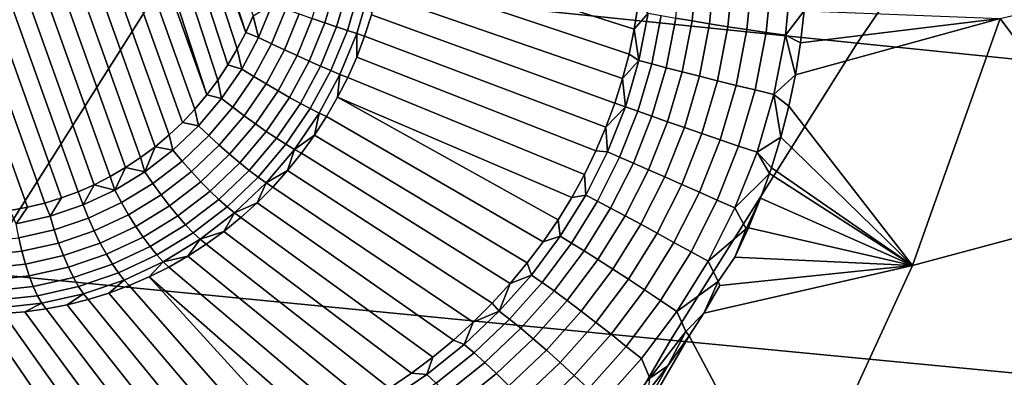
# Model space of a CAD drawing. Header units: metres. Extents: x -240 to 45, y -77 to 27.
# Tile 256 of 656: x -220.908 to -218.901, y 11.263 to 11.992. Entities that reach past the tile are written whole.
import ezdxf

# ---------------------------------------------------------------- set-up
doc = ezdxf.new("R2010")
doc.units = ezdxf.units.M
doc.layers.add('solid_102011X2', color=7, linetype='CONTINUOUS')

msp = doc.modelspace()

# ---------------------------------------------------------------- linework, layer by layer
at = {"layer": 'solid_102011X2'}
for points in [[(-221.115204, 12.87207, 272.354828), (-220.692184, 11.690645, 272.134918), (-220.723755, 11.672229, 272.142334), (-221.150314, 12.863516, 272.364075)], [(-221.079605, 12.878542, 272.345306), (-220.66153, 11.710969, 272.12796), (-220.692184, 11.690645, 272.134918), (-221.115204, 12.87207, 272.354828)], [(-221.043549, 12.882897, 272.335449), (-220.631882, 11.73319, 272.121429), (-220.66153, 11.710969, 272.12796), (-221.079605, 12.878542, 272.345306)], [(-221.007324, 12.885077, 272.325348), (-220.603455, 11.757158, 272.115417), (-220.631882, 11.73319, 272.121429), (-221.043549, 12.882897, 272.335449)], [(-220.970978, 12.885069, 272.315033), (-220.576309, 11.782855, 272.109863), (-220.603455, 11.757158, 272.115417), (-221.007324, 12.885077, 272.325348)], [(-220.934784, 12.882864, 272.304596), (-220.550644, 11.81008, 272.104919), (-220.576309, 11.782855, 272.109863), (-220.970978, 12.885069, 272.315033)], [(-220.898773, 12.878467, 272.294006), (-220.526505, 11.838807, 272.100494), (-220.550644, 11.81008, 272.104919), (-220.934784, 12.882864, 272.304596)], [(-220.898773, 12.878467, 272.294006), (-220.86322, 12.871913, 272.283386), (-220.526505, 11.838807, 272.100494)], [(-220.828156, 12.863215, 272.272705), (-220.504044, 11.868824, 272.096649), (-220.526505, 11.838807, 272.100494), (-220.86322, 12.871913, 272.283386)], [(-221.218277, 12.8405, 272.381409), (-221.184647, 12.853002, 272.372925), (-220.755981, 11.65582, 272.150085), (-220.78891, 11.641396, 272.158203)], [(-221.150314, 12.863516, 272.364075), (-220.723755, 11.672229, 272.142334), (-220.755981, 11.65582, 272.150085), (-221.184647, 12.853002, 272.372925)], [(-220.793716, 12.852419, 272.262024), (-220.483292, 11.900105, 272.093414), (-220.504044, 11.868824, 272.096649), (-220.828156, 12.863215, 272.272705)], [(-220.759995, 12.839548, 272.251373), (-220.464325, 11.9325, 272.09079), (-220.483292, 11.900105, 272.093414), (-220.793716, 12.852419, 272.262024)], [(-221.251221, 12.826075, 272.389526), (-221.218277, 12.8405, 272.381409), (-220.78891, 11.641396, 272.158203), (-220.82254, 11.628894, 272.166687)], [(-220.759995, 12.839548, 272.251373), (-220.447174, 11.965952, 272.088745), (-220.464325, 11.9325, 272.09079)], [(-220.759995, 12.839548, 272.251373), (-220.727066, 12.824638, 272.240784), (-220.447174, 11.965952, 272.088745)], [(-220.891998, 11.609825, 272.184753), (-221.315018, 12.79125, 272.404663), (-221.283447, 12.809666, 272.397278), (-220.856888, 11.61838, 272.175507)], [(-220.856888, 11.61838, 272.175507), (-221.283447, 12.809666, 272.397278), (-221.251221, 12.826075, 272.389526), (-220.82254, 11.628894, 272.166687)], [(-220.727066, 12.824638, 272.240784), (-220.431915, 12.000351, 272.087341), (-220.447174, 11.965952, 272.088745)], [(-220.927597, 11.603354, 272.194305), (-221.345657, 12.770926, 272.411621), (-221.315018, 12.79125, 272.404663), (-220.891998, 11.609825, 272.184753)], [(-218.800003, 12.5311, 300.694336), (-220.195267, 12.683364, 299.025146), (-220.602859, 12.089073, 299.306305), (-219.200317, 11.944119, 300.975555)], [(-217.393631, 12.38059, 302.352112), (-218.800003, 12.5311, 300.694336), (-219.200317, 11.944119, 300.975555), (-217.786987, 11.800871, 302.633026)], [(-220.602859, 12.089073, 299.306305), (-221.99292, 12.235579, 297.624512), (-222.387833, 11.615309, 297.891541), (-220.990524, 11.476347, 299.57373)], [(-219.665726, 11.922179, 273.037384), (-220.169647, 12.090329, 272.175171), (-220.162582, 12.135218, 272.176971), (-219.655197, 11.972593, 273.039215)], [(-219.647247, 12.023211, 273.04126), (-219.655197, 11.972593, 273.039215), (-220.162582, 12.135218, 272.176971)], [(-219.200317, 11.944119, 300.975555), (-220.602859, 12.089073, 299.306305), (-220.990524, 11.476347, 299.57373), (-219.58107, 11.3389, 301.243042)], [(-219.678833, 11.872046, 273.035828), (-220.179047, 12.045846, 272.174072), (-220.169647, 12.090329, 272.175171), (-219.665726, 11.922179, 273.037384)], [(-219.570358, 11.995354, 273.127502), (-219.560577, 12.098074, 273.132172), (-219.527161, 12.095285, 273.153473), (-219.537216, 11.989672, 273.148651)], [(-219.537216, 11.989672, 273.148651), (-219.527161, 12.095285, 273.153473), (-219.491211, 12.092606, 273.170197), (-219.501556, 11.983821, 273.165192)], [(-219.501556, 11.983821, 273.165192), (-219.491211, 12.092606, 273.170197), (-219.453354, 12.090083, 273.182007), (-219.46402, 11.977903, 273.176788)], [(-219.46402, 11.977903, 273.176788), (-219.453354, 12.090083, 273.182007), (-219.414261, 12.087762, 273.18869), (-219.425262, 11.972025, 273.183289)], [(-219.425262, 11.972025, 273.183289), (-219.414261, 12.087762, 273.18869), (-219.374603, 12.085682, 273.190155), (-219.385971, 11.966287, 273.18457)], [(-219.385971, 11.966287, 273.18457), (-219.374603, 12.085682, 273.190155), (-219.335098, 12.083879, 273.186371), (-219.346817, 11.96079, 273.180573)], [(-219.346817, 11.96079, 273.180573), (-219.335098, 12.083879, 273.186371), (-219.308472, 12.010612, 273.175781)], [(-218.90921, 11.9948, 273.064026), (-218.48822, 12.09449, 272.957214), (-218.159775, 11.71912, 272.818085), (-218.62619, 11.614877, 272.936096)], [(-220.261917, 12.066918, 272.097473), (-220.285751, 11.985955, 272.097382), (-220.311417, 11.994823, 272.086945), (-220.2883, 12.073388, 272.087036)], [(-220.23732, 12.060805, 272.111725), (-220.261749, 11.977736, 272.111633), (-220.285751, 11.985955, 272.097382), (-220.261917, 12.066918, 272.097473)], [(-220.214996, 12.055178, 272.129517), (-220.23996, 11.970338, 272.129425), (-220.261749, 11.977736, 272.111633), (-220.23732, 12.060805, 272.111725)], [(-220.195435, 12.050155, 272.150452), (-220.220795, 11.963921, 272.15036), (-220.23996, 11.970338, 272.129425), (-220.214996, 12.055178, 272.129517)], [(-220.220795, 11.963921, 272.15036), (-220.195435, 12.050155, 272.150452), (-220.19075, 12.001901, 272.173676), (-220.204712, 11.958621, 272.173981)], [(-219.694504, 11.822328, 273.034607), (-220.19075, 12.001901, 272.173676), (-220.179047, 12.045846, 272.174072), (-219.678833, 11.872046, 273.035828)], [(-220.392975, 12.023398, 272.080414), (-220.420761, 11.955798, 272.082581), (-220.431915, 12.000351, 272.087341)], [(-220.365601, 12.013745, 272.078369), (-220.394562, 11.943301, 272.080627), (-220.420761, 11.955798, 272.082581), (-220.392975, 12.023398, 272.080414)], [(-220.338226, 12.004152, 272.080566), (-220.368301, 11.930986, 272.082916), (-220.394562, 11.943301, 272.080627), (-220.365601, 12.013745, 272.078369)], [(-220.311417, 11.994823, 272.086945), (-220.342545, 11.919113, 272.089355), (-220.368301, 11.930986, 272.082916), (-220.338226, 12.004152, 272.080566)], [(-219.626877, 12.005817, 273.072876), (-219.655197, 11.972593, 273.039215), (-219.647247, 12.023211, 273.04126)], [(-219.645554, 11.909122, 273.069244), (-219.655197, 11.972593, 273.039215), (-219.626877, 12.005817, 273.072876)], [(-219.645554, 11.909122, 273.069244), (-219.626877, 12.005817, 273.072876), (-219.600418, 12.000768, 273.102081), (-219.619522, 11.901993, 273.098419)], [(-219.346817, 11.96079, 273.180573), (-219.308472, 12.010612, 273.175781), (-219.315918, 11.945028, 273.172638)], [(-218.90921, 11.9948, 273.064026), (-219.315918, 11.945028, 273.172638), (-219.308472, 12.010612, 273.175781)], [(-220.420761, 11.955798, 272.082581), (-220.447174, 11.965952, 272.088745), (-220.431915, 12.000351, 272.087341)], [(-220.285751, 11.985955, 272.097382), (-220.317825, 11.907933, 272.099884), (-220.342545, 11.919113, 272.089355), (-220.311417, 11.994823, 272.086945)], [(-220.261749, 11.977736, 272.111633), (-220.294662, 11.897684, 272.114197), (-220.317825, 11.907933, 272.099884), (-220.285751, 11.985955, 272.097382)], [(-219.712723, 11.773119, 273.033752), (-220.204712, 11.958621, 272.173981), (-220.19075, 12.001901, 272.173676), (-219.694504, 11.822328, 273.034607)], [(-219.619522, 11.901993, 273.098419), (-219.600418, 12.000768, 273.102081), (-219.570358, 11.995354, 273.127502), (-219.589935, 11.894126, 273.123749)], [(-219.589935, 11.894126, 273.123749), (-219.570358, 11.995354, 273.127502), (-219.537216, 11.989672, 273.148651), (-219.557343, 11.88566, 273.144806)], [(-219.557343, 11.88566, 273.144806), (-219.537216, 11.989672, 273.148651), (-219.501556, 11.983821, 273.165192), (-219.522278, 11.876745, 273.161255)], [(-219.522278, 11.876745, 273.161255), (-219.501556, 11.983821, 273.165192), (-219.46402, 11.977903, 273.176788), (-219.485382, 11.867536, 273.17276)], [(-219.339783, 11.816111, 273.167511), (-219.326431, 11.879832, 273.169861), (-218.90921, 11.9948, 273.064026), (-219.088058, 11.491208, 273.052917)], [(-218.90921, 11.9948, 273.064026), (-219.326431, 11.879832, 273.169861), (-219.315918, 11.945028, 273.172638)], [(-218.90921, 11.9948, 273.064026), (-218.62619, 11.614877, 272.936096), (-219.088058, 11.491208, 273.052917)], [(-220.420761, 11.955798, 272.082581), (-220.455383, 11.891539, 272.086945), (-220.464325, 11.9325, 272.09079), (-220.447174, 11.965952, 272.088745)], [(-220.23996, 11.970338, 272.129425), (-220.27356, 11.888581, 272.132019), (-220.294662, 11.897684, 272.114197), (-220.261749, 11.977736, 272.111633)], [(-220.220795, 11.963921, 272.15036), (-220.254959, 11.880818, 272.153015), (-220.27356, 11.888581, 272.132019), (-220.23996, 11.970338, 272.129425)], [(-220.254959, 11.880818, 272.153015), (-220.220795, 11.963921, 272.15036), (-220.220901, 11.916134, 272.174957), (-220.239273, 11.874564, 272.176666)], [(-220.220795, 11.963921, 272.15036), (-220.204712, 11.958621, 272.173981), (-220.220901, 11.916134, 272.174957)], [(-219.645554, 11.909122, 273.069244), (-219.665726, 11.922179, 273.037384), (-219.655197, 11.972593, 273.039215)], [(-219.485382, 11.867536, 273.17276), (-219.46402, 11.977903, 273.176788), (-219.425262, 11.972025, 273.183289), (-219.447296, 11.858193, 273.179169)], [(-219.447296, 11.858193, 273.179169), (-219.425262, 11.972025, 273.183289), (-219.385971, 11.966287, 273.18457), (-219.408676, 11.848883, 273.180328)], [(-219.408676, 11.848883, 273.180328), (-219.385971, 11.966287, 273.18457), (-219.346817, 11.96079, 273.180573), (-219.370224, 11.839767, 273.176208)], [(-220.394562, 11.943301, 272.080627), (-220.430634, 11.876339, 272.085205), (-220.455383, 11.891539, 272.086945), (-220.420761, 11.955798, 272.082581)], [(-219.733475, 11.724559, 273.033295), (-220.220901, 11.916134, 272.174957), (-220.204712, 11.958621, 272.173981), (-219.712723, 11.773119, 273.033752)], [(-217.786987, 11.800871, 302.633026), (-219.200317, 11.944119, 300.975555), (-219.58107, 11.3389, 301.243042), (-218.161148, 11.203101, 302.900208)], [(-219.370224, 11.839767, 273.176208), (-219.346817, 11.96079, 273.180573), (-219.326431, 11.879832, 273.169861)], [(-219.346817, 11.96079, 273.180573), (-219.315918, 11.945028, 273.172638), (-219.326431, 11.879832, 273.169861)], [(-220.455383, 11.891539, 272.086945), (-220.483292, 11.900105, 272.093414), (-220.464325, 11.9325, 272.09079)], [(-220.368301, 11.930986, 272.082916), (-220.405777, 11.861436, 272.087646), (-220.430634, 11.876339, 272.085205), (-220.394562, 11.943301, 272.080627)], [(-220.342545, 11.919113, 272.089355), (-220.381317, 11.847145, 272.094269), (-220.405777, 11.861436, 272.087646), (-220.368301, 11.930986, 272.082916)], [(-220.317825, 11.907933, 272.099884), (-220.357773, 11.833768, 272.104919), (-220.381317, 11.847145, 272.094269), (-220.342545, 11.919113, 272.089355)], [(-220.294662, 11.897684, 272.114197), (-220.335663, 11.821589, 272.119385), (-220.357773, 11.833768, 272.104919), (-220.317825, 11.907933, 272.099884)], [(-219.756699, 11.676779, 273.033356), (-220.239273, 11.874564, 272.176666), (-220.220901, 11.916134, 272.174957), (-219.733475, 11.724559, 273.033295)], [(-219.645554, 11.909122, 273.069244), (-219.678833, 11.872046, 273.035828), (-219.665726, 11.922179, 273.037384)], [(-219.673233, 11.814509, 273.066681), (-219.678833, 11.872046, 273.035828), (-219.645554, 11.909122, 273.069244)], [(-219.673233, 11.814509, 273.066681), (-219.645554, 11.909122, 273.069244), (-219.619522, 11.901993, 273.098419), (-219.647797, 11.805447, 273.095856)], [(-220.455383, 11.891539, 272.086945), (-220.496414, 11.831374, 272.093506), (-220.504044, 11.868824, 272.096649), (-220.483292, 11.900105, 272.093414)], [(-220.430634, 11.876339, 272.085205), (-220.473404, 11.813643, 272.09201), (-220.496414, 11.831374, 272.093506), (-220.455383, 11.891539, 272.086945)], [(-220.27356, 11.888581, 272.132019), (-220.31543, 11.810865, 272.137329), (-220.335663, 11.821589, 272.119385), (-220.294662, 11.897684, 272.114197)], [(-220.254959, 11.880818, 272.153015), (-220.297516, 11.801825, 272.158386), (-220.31543, 11.810865, 272.137329), (-220.27356, 11.888581, 272.132019)], [(-219.647797, 11.805447, 273.095856), (-219.619522, 11.901993, 273.098419), (-219.589935, 11.894126, 273.123749), (-219.618927, 11.795278, 273.121185)], [(-219.618927, 11.795278, 273.121185), (-219.589935, 11.894126, 273.123749), (-219.557343, 11.88566, 273.144806), (-219.587112, 11.784179, 273.142242)], [(-219.587112, 11.784179, 273.142242), (-219.557343, 11.88566, 273.144806), (-219.522278, 11.876745, 273.161255), (-219.552933, 11.772345, 273.158661)], [(-220.496414, 11.831374, 272.093506), (-220.526505, 11.838807, 272.100494), (-220.504044, 11.868824, 272.096649)], [(-220.405777, 11.861436, 272.087646), (-220.450195, 11.796317, 272.094727), (-220.473404, 11.813643, 272.09201), (-220.430634, 11.876339, 272.085205)], [(-220.297516, 11.801825, 272.158386), (-220.254959, 11.880818, 272.153015), (-220.259766, 11.834033, 272.179047), (-220.282318, 11.794661, 272.182098)], [(-220.254959, 11.880818, 272.153015), (-220.239273, 11.874564, 272.176666), (-220.259766, 11.834033, 272.179047)], [(-219.782364, 11.629918, 273.033905), (-220.259766, 11.834033, 272.179047), (-220.239273, 11.874564, 272.176666), (-219.756699, 11.676779, 273.033356)], [(-219.673233, 11.814509, 273.066681), (-219.694504, 11.822328, 273.034607), (-219.678833, 11.872046, 273.035828)], [(-219.552933, 11.772345, 273.158661), (-219.522278, 11.876745, 273.161255), (-219.485382, 11.867536, 273.17276), (-219.516968, 11.759984, 273.170166)], [(-219.516968, 11.759984, 273.170166), (-219.485382, 11.867536, 273.17276), (-219.447296, 11.858193, 273.179169), (-219.479843, 11.747313, 273.176575)], [(-219.370224, 11.839767, 273.176208), (-219.326431, 11.879832, 273.169861), (-219.339783, 11.816111, 273.167511)], [(-220.381317, 11.847145, 272.094269), (-220.427277, 11.779762, 272.101593), (-220.450195, 11.796317, 272.094727), (-220.405777, 11.861436, 272.087646)], [(-220.357773, 11.833768, 272.104919), (-220.405136, 11.764329, 272.112488), (-220.427277, 11.779762, 272.101593), (-220.381317, 11.847145, 272.094269)], [(-219.479843, 11.747313, 273.176575), (-219.447296, 11.858193, 273.179169), (-219.408676, 11.848883, 273.180328), (-219.44223, 11.734554, 273.177704)], [(-219.44223, 11.734554, 273.177704), (-219.408676, 11.848883, 273.180328), (-219.370224, 11.839767, 273.176208), (-219.404785, 11.721931, 273.173584)], [(-220.496414, 11.831374, 272.093506), (-220.543396, 11.77601, 272.102142), (-220.550644, 11.81008, 272.104919), (-220.526505, 11.838807, 272.100494)], [(-220.473404, 11.813643, 272.09201), (-220.522354, 11.75595, 272.101013), (-220.543396, 11.77601, 272.102142), (-220.496414, 11.831374, 272.093506)], [(-220.335663, 11.821589, 272.119385), (-220.384262, 11.750343, 272.127136), (-220.405136, 11.764329, 272.112488), (-220.357773, 11.833768, 272.104919)], [(-219.840759, 11.53947, 273.036926), (-220.282318, 11.794661, 272.182098), (-220.259766, 11.834033, 272.179047), (-219.81041, 11.584103, 273.035095)], [(-219.782364, 11.629918, 273.033905), (-219.81041, 11.584103, 273.035095), (-220.259766, 11.834033, 272.179047)], [(-219.404785, 11.721931, 273.173584), (-219.370224, 11.839767, 273.176208), (-219.356049, 11.752995, 273.165588)], [(-219.370224, 11.839767, 273.176208), (-219.339783, 11.816111, 273.167511), (-219.356049, 11.752995, 273.165588)], [(-220.543396, 11.77601, 272.102142), (-220.576309, 11.782855, 272.109863), (-220.550644, 11.81008, 272.104919)], [(-220.450195, 11.796317, 272.094727), (-220.501038, 11.736394, 272.104095), (-220.522354, 11.75595, 272.101013), (-220.473404, 11.813643, 272.09201)], [(-220.31543, 11.810865, 272.137329), (-220.365067, 11.738102, 272.145233), (-220.384262, 11.750343, 272.127136), (-220.335663, 11.821589, 272.119385)], [(-220.297516, 11.801825, 272.158386), (-220.347977, 11.727863, 272.166443), (-220.365067, 11.738102, 272.145233), (-220.31543, 11.810865, 272.137329)], [(-219.673233, 11.814509, 273.066681), (-219.712723, 11.773119, 273.033752), (-219.694504, 11.822328, 273.034607)], [(-219.709473, 11.722753, 273.06546), (-219.712723, 11.773119, 273.033752), (-219.673233, 11.814509, 273.066681)], [(-219.709473, 11.722753, 273.06546), (-219.673233, 11.814509, 273.066681), (-219.647797, 11.805447, 273.095856), (-219.684814, 11.711932, 273.094696)], [(-219.684814, 11.711932, 273.094696), (-219.647797, 11.805447, 273.095856), (-219.618927, 11.795278, 273.121185), (-219.656845, 11.699638, 273.120087)], [(-219.356049, 11.752995, 273.165588), (-219.339783, 11.816111, 273.167511), (-219.088058, 11.491208, 273.052917)], [(-220.543396, 11.77601, 272.102142), (-220.595764, 11.726094, 272.112762), (-220.603455, 11.757158, 272.115417), (-220.576309, 11.782855, 272.109863)], [(-220.427277, 11.779762, 272.101593), (-220.479889, 11.717755, 272.111267), (-220.501038, 11.736394, 272.104095), (-220.450195, 11.796317, 272.094727)], [(-220.297516, 11.801825, 272.158386), (-220.30687, 11.756562, 272.185852), (-220.347977, 11.727863, 272.166443)], [(-220.297516, 11.801825, 272.158386), (-220.282318, 11.794661, 272.182098), (-220.30687, 11.756562, 272.185852)], [(-219.873322, 11.496164, 273.039459), (-220.30687, 11.756562, 272.185852), (-220.282318, 11.794661, 272.182098), (-219.840759, 11.53947, 273.036926)], [(-219.656845, 11.699638, 273.120087), (-219.618927, 11.795278, 273.121185), (-219.587112, 11.784179, 273.142242), (-219.626038, 11.686086, 273.141235)], [(-219.626038, 11.686086, 273.141235), (-219.587112, 11.784179, 273.142242), (-219.552933, 11.772345, 273.158661), (-219.592972, 11.671514, 273.157715)], [(-220.522354, 11.75595, 272.101013), (-220.576935, 11.703935, 272.112091), (-220.595764, 11.726094, 272.112762), (-220.543396, 11.77601, 272.102142)], [(-220.405136, 11.764329, 272.112488), (-220.459366, 11.700429, 272.122437), (-220.479889, 11.717755, 272.111267), (-220.427277, 11.779762, 272.101593)], [(-220.384262, 11.750343, 272.127136), (-220.439896, 11.684781, 272.13736), (-220.459366, 11.700429, 272.122437), (-220.405136, 11.764329, 272.112488)], [(-219.709473, 11.722753, 273.06546), (-219.733475, 11.724559, 273.033295), (-219.712723, 11.773119, 273.033752)], [(-219.592972, 11.671514, 273.157715), (-219.552933, 11.772345, 273.158661), (-219.516968, 11.759984, 273.170166), (-219.558197, 11.656177, 273.169312)], [(-220.595764, 11.726094, 272.112762), (-220.631882, 11.73319, 272.121429), (-220.603455, 11.757158, 272.115417)], [(-220.501038, 11.736394, 272.104095), (-220.557724, 11.682368, 272.11557), (-220.576935, 11.703935, 272.112091), (-220.522354, 11.75595, 272.101013)], [(-220.365067, 11.738102, 272.145233), (-220.42189, 11.671143, 272.155701), (-220.439896, 11.684781, 272.13736), (-220.384262, 11.750343, 272.127136)], [(-220.347977, 11.727863, 272.166443), (-220.30687, 11.756562, 272.185852), (-220.333359, 11.719849, 272.190247)], [(-219.90802, 11.454318, 273.042755), (-220.333359, 11.719849, 272.190247), (-220.30687, 11.756562, 272.185852), (-219.873322, 11.496164, 273.039459)], [(-219.558197, 11.656177, 273.169312), (-219.516968, 11.759984, 273.170166), (-219.479843, 11.747313, 273.176575), (-219.522324, 11.640344, 273.175781)], [(-219.522324, 11.640344, 273.175781), (-219.479843, 11.747313, 273.176575), (-219.44223, 11.734554, 273.177704), (-219.485992, 11.624293, 273.177002)], [(-219.404785, 11.721931, 273.173584), (-219.356049, 11.752995, 273.165588), (-219.37532, 11.690313, 273.164154)], [(-219.37532, 11.690313, 273.164154), (-219.356049, 11.752995, 273.165588), (-219.088058, 11.491208, 273.052917)], [(-220.652908, 11.682213, 272.125244), (-220.66153, 11.710969, 272.12796), (-220.631882, 11.73319, 272.121429)], [(-220.595764, 11.726094, 272.112762), (-220.652908, 11.682213, 272.125244), (-220.631882, 11.73319, 272.121429)], [(-220.576935, 11.703935, 272.112091), (-220.636475, 11.658207, 272.125092), (-220.652908, 11.682213, 272.125244), (-220.595764, 11.726094, 272.112762)], [(-220.479889, 11.717755, 272.111267), (-220.538544, 11.661851, 272.123169), (-220.557724, 11.682368, 272.11557), (-220.501038, 11.736394, 272.104095)], [(-220.347977, 11.727863, 272.166443), (-220.405731, 11.659802, 272.177063), (-220.42189, 11.671143, 272.155701), (-220.365067, 11.738102, 272.145233)], [(-220.347977, 11.727863, 272.166443), (-220.361679, 11.684628, 272.195312), (-220.405731, 11.659802, 272.177063)], [(-220.347977, 11.727863, 272.166443), (-220.333359, 11.719849, 272.190247), (-220.361679, 11.684628, 272.195312)], [(-219.709473, 11.722753, 273.06546), (-219.753876, 11.634592, 273.065918), (-219.756699, 11.676779, 273.033356), (-219.733475, 11.724559, 273.033295)], [(-219.753876, 11.634592, 273.065918), (-219.709473, 11.722753, 273.06546), (-219.684814, 11.711932, 273.094696), (-219.730087, 11.622205, 273.095215)], [(-219.485992, 11.624293, 273.177002), (-219.44223, 11.734554, 273.177704), (-219.404785, 11.721931, 273.173584), (-219.449844, 11.608307, 273.172943)], [(-220.652908, 11.682213, 272.125244), (-220.692184, 11.690645, 272.134918), (-220.66153, 11.710969, 272.12796)], [(-220.557724, 11.682368, 272.11557), (-220.619568, 11.634873, 272.129089), (-220.636475, 11.658207, 272.125092), (-220.576935, 11.703935, 272.112091)], [(-220.459366, 11.700429, 272.122437), (-220.519806, 11.642817, 272.134705), (-220.538544, 11.661851, 272.123169), (-220.479889, 11.717755, 272.111267)], [(-219.944702, 11.414071, 273.046875), (-220.361679, 11.684628, 272.195312), (-220.333359, 11.719849, 272.190247), (-219.90802, 11.454318, 273.042755)], [(-219.730087, 11.622205, 273.095215), (-219.684814, 11.711932, 273.094696), (-219.656845, 11.699638, 273.120087), (-219.703156, 11.607985, 273.120758)], [(-219.449844, 11.608307, 273.172943), (-219.404785, 11.721931, 273.173584), (-219.379349, 11.678398, 273.16394)], [(-219.404785, 11.721931, 273.173584), (-219.37532, 11.690313, 273.164154), (-219.379349, 11.678398, 273.16394)], [(-220.714157, 11.64488, 272.139465), (-220.723755, 11.672229, 272.142334), (-220.692184, 11.690645, 272.134918)], [(-220.652908, 11.682213, 272.125244), (-220.714157, 11.64488, 272.139465), (-220.692184, 11.690645, 272.134918)], [(-220.439896, 11.684781, 272.13736), (-220.501907, 11.625671, 272.149933), (-220.519806, 11.642817, 272.134705), (-220.459366, 11.700429, 272.122437)], [(-220.42189, 11.671143, 272.155701), (-220.485214, 11.610774, 272.168549), (-220.501907, 11.625671, 272.149933), (-220.439896, 11.684781, 272.13736)], [(-220.405731, 11.659802, 272.177063), (-220.361679, 11.684628, 272.195312), (-220.391769, 11.651005, 272.200989)], [(-219.983307, 11.375538, 273.051788), (-220.391769, 11.651005, 272.200989), (-220.361679, 11.684628, 272.195312), (-219.944702, 11.414071, 273.046875)], [(-219.703156, 11.607985, 273.120758), (-219.656845, 11.699638, 273.120087), (-219.626038, 11.686086, 273.141235), (-219.673553, 11.592183, 273.142029)], [(-219.673553, 11.592183, 273.142029), (-219.626038, 11.686086, 273.141235), (-219.592972, 11.671514, 273.157715), (-219.6418, 11.575076, 273.158691)], [(-219.379349, 11.678398, 273.16394), (-219.37532, 11.690313, 273.164154), (-219.088058, 11.491208, 273.052917)], [(-220.714157, 11.64488, 272.139465), (-220.755981, 11.65582, 272.150085), (-220.723755, 11.672229, 272.142334)], [(-220.636475, 11.658207, 272.125092), (-220.700302, 11.619304, 272.139923), (-220.714157, 11.64488, 272.139465), (-220.652908, 11.682213, 272.125244)], [(-220.538544, 11.661851, 272.123169), (-220.602539, 11.612705, 272.137177), (-220.619568, 11.634873, 272.129089), (-220.557724, 11.682368, 272.11557)], [(-220.405731, 11.659802, 272.177063), (-220.470093, 11.598441, 272.190125), (-220.485214, 11.610774, 272.168549), (-220.42189, 11.671143, 272.155701)], [(-219.753876, 11.634592, 273.065918), (-219.782364, 11.629918, 273.033905), (-219.756699, 11.676779, 273.033356)], [(-219.6418, 11.575076, 273.158691), (-219.592972, 11.671514, 273.157715), (-219.558197, 11.656177, 273.169312), (-219.608429, 11.556964, 273.17041)], [(-219.449844, 11.608307, 273.172943), (-219.379349, 11.678398, 273.16394), (-219.397491, 11.62848, 273.163239), (-219.427002, 11.565665, 273.16394)], [(-219.397491, 11.62848, 273.163239), (-219.379349, 11.678398, 273.16394), (-219.088058, 11.491208, 273.052917)], [(-220.778793, 11.614533, 272.155212), (-220.78891, 11.641396, 272.158203), (-220.755981, 11.65582, 272.150085)], [(-220.714157, 11.64488, 272.139465), (-220.778793, 11.614533, 272.155212), (-220.755981, 11.65582, 272.150085)], [(-220.700302, 11.619304, 272.139923), (-220.767654, 11.587681, 272.156342), (-220.778793, 11.614533, 272.155212), (-220.714157, 11.64488, 272.139465)], [(-220.619568, 11.634873, 272.129089), (-220.685852, 11.594466, 272.14447), (-220.700302, 11.619304, 272.139923), (-220.636475, 11.658207, 272.125092)], [(-220.519806, 11.642817, 272.134705), (-220.585754, 11.592172, 272.149139), (-220.602539, 11.612705, 272.137177), (-220.538544, 11.661851, 272.123169)], [(-220.501907, 11.625671, 272.149933), (-220.569565, 11.573708, 272.164734), (-220.585754, 11.592172, 272.149139), (-220.519806, 11.642817, 272.134705)], [(-220.405731, 11.659802, 272.177063), (-220.423538, 11.619077, 272.207306), (-220.470093, 11.598441, 272.190125)], [(-220.405731, 11.659802, 272.177063), (-220.391769, 11.651005, 272.200989), (-220.423538, 11.619077, 272.207306)], [(-220.023651, 11.338835, 273.057617), (-220.423538, 11.619077, 272.207306), (-220.391769, 11.651005, 272.200989), (-219.983307, 11.375538, 273.051788)], [(-219.608429, 11.556964, 273.17041), (-219.558197, 11.656177, 273.169312), (-219.522324, 11.640344, 273.175781), (-219.574066, 11.538164, 273.177063)], [(-220.846054, 11.591529, 272.172363), (-220.856888, 11.61838, 272.175507), (-220.82254, 11.628894, 272.166687)], [(-220.778793, 11.614533, 272.155212), (-220.846054, 11.591529, 272.172363), (-220.82254, 11.628894, 272.166687), (-220.78891, 11.641396, 272.158203)], [(-220.602539, 11.612705, 272.137177), (-220.671143, 11.570893, 272.153076), (-220.685852, 11.594466, 272.14447), (-220.619568, 11.634873, 272.129089)], [(-220.485214, 11.610774, 272.168549), (-220.554321, 11.557703, 272.183655), (-220.569565, 11.573708, 272.164734), (-220.501907, 11.625671, 272.149933)], [(-219.753876, 11.634592, 273.065918), (-219.805862, 11.550658, 273.068268), (-219.81041, 11.584103, 273.035095), (-219.782364, 11.629918, 273.033905)], [(-219.805862, 11.550658, 273.068268), (-219.753876, 11.634592, 273.065918), (-219.730087, 11.622205, 273.095215), (-219.783035, 11.536898, 273.097748)], [(-219.783035, 11.536898, 273.097748), (-219.730087, 11.622205, 273.095215), (-219.703156, 11.607985, 273.120758), (-219.757263, 11.520957, 273.123444)], [(-219.574066, 11.538164, 273.177063), (-219.522324, 11.640344, 273.175781), (-219.485992, 11.624293, 273.177002), (-219.539276, 11.519007, 273.178436)], [(-219.539276, 11.519007, 273.178436), (-219.485992, 11.624293, 273.177002), (-219.449844, 11.608307, 273.172943), (-219.5047, 11.499828, 273.174561)], [(-219.427002, 11.565665, 273.16394), (-219.397491, 11.62848, 273.163239), (-219.422455, 11.567834, 273.162903)], [(-219.422455, 11.567834, 273.162903), (-219.397491, 11.62848, 273.163239), (-219.088058, 11.491208, 273.052917)], [(-220.915161, 11.576137, 272.190643), (-220.927597, 11.603354, 272.194305), (-220.891998, 11.609825, 272.184753)], [(-220.846054, 11.591529, 272.172363), (-220.915161, 11.576137, 272.190643), (-220.891998, 11.609825, 272.184753), (-220.856888, 11.61838, 272.175507)], [(-220.846054, 11.591529, 272.172363), (-220.778793, 11.614533, 272.155212), (-220.767654, 11.587681, 272.156342), (-220.837738, 11.563709, 272.174164)], [(-220.685852, 11.594466, 272.14447), (-220.755814, 11.561622, 272.16153), (-220.767654, 11.587681, 272.156342), (-220.700302, 11.619304, 272.139923)], [(-220.585754, 11.592172, 272.149139), (-220.656448, 11.549084, 272.165527), (-220.671143, 11.570893, 272.153076), (-220.602539, 11.612705, 272.137177)], [(-220.470093, 11.598441, 272.190125), (-220.540344, 11.544497, 272.205475), (-220.554321, 11.557703, 272.183655), (-220.485214, 11.610774, 272.168549)], [(-220.470093, 11.598441, 272.190125), (-220.423538, 11.619077, 272.207306), (-220.456894, 11.588937, 272.214203)], [(-220.065674, 11.304061, 273.064331), (-220.456894, 11.588937, 272.214203), (-220.423538, 11.619077, 272.207306), (-220.023651, 11.338835, 273.057617)], [(-219.757263, 11.520957, 273.123444), (-219.703156, 11.607985, 273.120758), (-219.673553, 11.592183, 273.142029), (-219.729004, 11.503118, 273.144928)], [(-219.427002, 11.565665, 273.16394), (-219.5047, 11.499828, 273.174561), (-219.449844, 11.608307, 273.172943)], [(-218.62619, 11.614877, 272.936096), (-218.772339, 11.126368, 272.888336), (-219.334274, 10.954935, 273.029785), (-219.088058, 11.491208, 273.052917)], [(-220.837738, 11.563709, 272.174164), (-220.90976, 11.547668, 272.193237), (-220.915161, 11.576137, 272.190643), (-220.846054, 11.591529, 272.172363)], [(-220.837738, 11.563709, 272.174164), (-220.767654, 11.587681, 272.156342), (-220.755814, 11.561622, 272.16153), (-220.828613, 11.536723, 272.180084)], [(-220.671143, 11.570893, 272.153076), (-220.74353, 11.536906, 272.170715), (-220.755814, 11.561622, 272.16153), (-220.685852, 11.594466, 272.14447)], [(-220.569565, 11.573708, 272.164734), (-220.642105, 11.529498, 272.181549), (-220.656448, 11.549084, 272.165527), (-220.585754, 11.592172, 272.149139)], [(-220.470093, 11.598441, 272.190125), (-220.49173, 11.560675, 272.22168), (-220.540344, 11.544497, 272.205475)], [(-220.470093, 11.598441, 272.190125), (-220.456894, 11.588937, 272.214203), (-220.49173, 11.560675, 272.22168)], [(-220.109207, 11.271305, 273.07196), (-220.49173, 11.560675, 272.22168), (-220.456894, 11.588937, 272.214203), (-220.065674, 11.304061, 273.064331)], [(-219.805862, 11.550658, 273.068268), (-219.840759, 11.53947, 273.036926), (-219.81041, 11.584103, 273.035095)], [(-219.729004, 11.503118, 273.144928), (-219.673553, 11.592183, 273.142029), (-219.6418, 11.575076, 273.158691), (-219.698715, 11.48369, 273.161804)], [(-220.828613, 11.536723, 272.180084), (-220.903412, 11.520062, 272.19986), (-220.90976, 11.547668, 272.193237), (-220.837738, 11.563709, 272.174164)], [(-220.656448, 11.549084, 272.165527), (-220.731049, 11.514059, 272.183716), (-220.74353, 11.536906, 272.170715), (-220.671143, 11.570893, 272.153076)], [(-220.554321, 11.557703, 272.183655), (-220.628403, 11.512552, 272.200836), (-220.642105, 11.529498, 272.181549), (-220.569565, 11.573708, 272.164734)], [(-219.698715, 11.48369, 273.161804), (-219.6418, 11.575076, 273.158691), (-219.608429, 11.556964, 273.17041), (-219.666977, 11.463017, 273.173767)], [(-219.5047, 11.499828, 273.174561), (-219.427002, 11.565665, 273.16394), (-219.45018, 11.508366, 273.163177), (-219.484024, 11.458166, 273.166199)], [(-219.45018, 11.508366, 273.163177), (-219.422455, 11.567834, 273.162903), (-219.088058, 11.491208, 273.052917)], [(-219.427002, 11.565665, 273.16394), (-219.422455, 11.567834, 273.162903), (-219.45018, 11.508366, 273.163177)], [(-220.903412, 11.520062, 272.19986), (-220.979324, 11.511837, 272.220703), (-220.982834, 11.539749, 272.213287), (-220.90976, 11.547668, 272.193237)], [(-220.828613, 11.536723, 272.180084), (-220.755814, 11.561622, 272.16153), (-220.74353, 11.536906, 272.170715), (-220.818863, 11.511142, 272.189911)], [(-220.642105, 11.529498, 272.181549), (-220.718643, 11.493563, 272.200226), (-220.731049, 11.514059, 272.183716), (-220.656448, 11.549084, 272.165527)], [(-220.540344, 11.544497, 272.205475), (-220.615631, 11.498604, 272.222931), (-220.628403, 11.512552, 272.200836), (-220.554321, 11.557703, 272.183655)], [(-220.540344, 11.544497, 272.205475), (-220.56543, 11.510109, 272.238312), (-220.615631, 11.498604, 272.222931)], [(-220.540344, 11.544497, 272.205475), (-220.527939, 11.534373, 272.229736), (-220.56543, 11.510109, 272.238312)], [(-220.540344, 11.544497, 272.205475), (-220.49173, 11.560675, 272.22168), (-220.527939, 11.534373, 272.229736)], [(-220.15416, 11.240657, 273.080536), (-220.527939, 11.534373, 272.229736), (-220.49173, 11.560675, 272.22168), (-220.109207, 11.271305, 273.07196)], [(-219.805862, 11.550658, 273.068268), (-219.864868, 11.47156, 273.072845), (-219.873322, 11.496164, 273.039459), (-219.840759, 11.53947, 273.036926)], [(-219.864868, 11.47156, 273.072845), (-219.805862, 11.550658, 273.068268), (-219.783035, 11.536898, 273.097748), (-219.843063, 11.456614, 273.102509)], [(-219.666977, 11.463017, 273.173767), (-219.608429, 11.556964, 273.17041), (-219.574066, 11.538164, 273.177063), (-219.634308, 11.441462, 273.180664)], [(-220.818863, 11.511142, 272.189911), (-220.896255, 11.493903, 272.210388), (-220.903412, 11.520062, 272.19986), (-220.828613, 11.536723, 272.180084)], [(-220.818863, 11.511142, 272.189911), (-220.74353, 11.536906, 272.170715), (-220.731049, 11.514059, 272.183716), (-220.808685, 11.487508, 272.203491)], [(-220.628403, 11.512552, 272.200836), (-220.706573, 11.47585, 272.219879), (-220.718643, 11.493563, 272.200226), (-220.642105, 11.529498, 272.181549)], [(-220.200409, 11.212196, 273.090057), (-220.56543, 11.510109, 272.238312), (-220.527939, 11.534373, 272.229736), (-220.15416, 11.240657, 273.080536)], [(-219.843063, 11.456614, 273.102509), (-219.783035, 11.536898, 273.097748), (-219.757263, 11.520957, 273.123444), (-219.818527, 11.439155, 273.128448)], [(-219.634308, 11.441462, 273.180664), (-219.574066, 11.538164, 273.177063), (-219.539276, 11.519007, 273.178436), (-219.601303, 11.4194, 273.182281)], [(-220.896255, 11.493903, 272.210388), (-220.974792, 11.485392, 272.231934), (-220.979324, 11.511837, 272.220703), (-220.903412, 11.520062, 272.19986)], [(-220.808685, 11.487508, 272.203491), (-220.888428, 11.469743, 272.224579), (-220.896255, 11.493903, 272.210388), (-220.818863, 11.511142, 272.189911)], [(-220.808685, 11.487508, 272.203491), (-220.731049, 11.514059, 272.183716), (-220.718643, 11.493563, 272.200226), (-220.798294, 11.466321, 272.22049)], [(-220.615631, 11.498604, 272.222931), (-220.695099, 11.461298, 272.24231), (-220.706573, 11.47585, 272.219879), (-220.628403, 11.512552, 272.200836)], [(-220.615631, 11.498604, 272.222931), (-220.56543, 11.510109, 272.238312), (-220.604095, 11.487954, 272.247406)], [(-220.247803, 11.185998, 273.100494), (-220.604095, 11.487954, 272.247406), (-220.56543, 11.510109, 272.238312), (-220.200409, 11.212196, 273.090057)], [(-219.818527, 11.439155, 273.128448), (-219.757263, 11.520957, 273.123444), (-219.729004, 11.503118, 273.144928), (-219.791687, 11.419489, 273.150177)], [(-219.791687, 11.419489, 273.150177), (-219.729004, 11.503118, 273.144928), (-219.698715, 11.48369, 273.161804), (-219.763046, 11.397963, 273.167328)], [(-219.601303, 11.4194, 273.182281), (-219.539276, 11.519007, 273.178436), (-219.5047, 11.499828, 273.174561), (-219.568527, 11.397221, 273.17868)], [(-219.484024, 11.458166, 273.166199), (-219.45018, 11.508366, 273.163177), (-219.088058, 11.491208, 273.052917), (-219.480515, 11.450406, 273.164154)], [(-220.888428, 11.469743, 272.224579), (-220.969376, 11.460971, 272.246796), (-220.974792, 11.485392, 272.231934), (-220.896255, 11.493903, 272.210388)], [(-220.798294, 11.466321, 272.22049), (-220.880127, 11.448093, 272.242157), (-220.888428, 11.469743, 272.224579), (-220.808685, 11.487508, 272.203491)], [(-220.798294, 11.466321, 272.22049), (-220.718643, 11.493563, 272.200226), (-220.706573, 11.47585, 272.219879), (-220.787918, 11.448029, 272.240601)], [(-220.695099, 11.461298, 272.24231), (-220.615631, 11.498604, 272.222931), (-220.643814, 11.467972, 272.256958), (-220.684464, 11.450222, 272.266998)], [(-220.615631, 11.498604, 272.222931), (-220.604095, 11.487954, 272.247406), (-220.643814, 11.467972, 272.256958)], [(-220.296204, 11.16213, 273.111877), (-220.643814, 11.467972, 272.256958), (-220.604095, 11.487954, 272.247406), (-220.247803, 11.185998, 273.100494)], [(-219.864868, 11.47156, 273.072845), (-219.90802, 11.454318, 273.042755), (-219.873322, 11.496164, 273.039459)], [(-219.763046, 11.397963, 273.167328), (-219.698715, 11.48369, 273.161804), (-219.666977, 11.463017, 273.173767), (-219.733063, 11.374952, 273.179626)], [(-219.484024, 11.458166, 273.166199), (-219.568527, 11.397221, 273.17868), (-219.5047, 11.499828, 273.174561)], [(-219.513412, 11.393943, 273.165833), (-219.088058, 11.491208, 273.052917), (-219.334274, 10.954935, 273.029785), (-219.543243, 11.347352, 273.167847)], [(-219.513412, 11.393943, 273.165833), (-219.480515, 11.450406, 273.164154), (-219.088058, 11.491208, 273.052917)], [(-219.58107, 11.3389, 301.243042), (-220.990524, 11.476347, 299.57373), (-221.357712, 10.846134, 299.827026), (-219.941727, 10.716377, 301.496368)], [(-220.880127, 11.448093, 272.242157), (-220.963181, 11.439094, 272.264954), (-220.969376, 11.460971, 272.246796), (-220.888428, 11.469743, 272.224579)], [(-220.787918, 11.448029, 272.240601), (-220.87149, 11.429413, 272.262726), (-220.880127, 11.448093, 272.242157), (-220.798294, 11.466321, 272.22049)], [(-220.787918, 11.448029, 272.240601), (-220.706573, 11.47585, 272.219879), (-220.695099, 11.461298, 272.24231), (-220.777786, 11.433019, 272.263367)], [(-220.395691, 11.121585, 273.137329), (-220.684464, 11.450222, 272.266998), (-220.643814, 11.467972, 272.256958), (-220.34552, 11.14065, 273.124176)], [(-220.296204, 11.16213, 273.111877), (-220.34552, 11.14065, 273.124176), (-220.643814, 11.467972, 272.256958)], [(-219.930298, 11.397852, 273.079926), (-219.90802, 11.454318, 273.042755), (-219.864868, 11.47156, 273.072845)], [(-219.930298, 11.397852, 273.079926), (-219.864868, 11.47156, 273.072845), (-219.843063, 11.456614, 273.102509), (-219.909515, 11.381895, 273.109802)], [(-219.733063, 11.374952, 273.179626), (-219.666977, 11.463017, 273.173767), (-219.634308, 11.441462, 273.180664), (-219.702301, 11.350863, 273.186829)], [(-220.87149, 11.429413, 272.262726), (-220.956314, 11.420221, 272.286011), (-220.963181, 11.439094, 272.264954), (-220.880127, 11.448093, 272.242157)], [(-220.777786, 11.433019, 272.263367), (-220.862732, 11.414097, 272.285858), (-220.87149, 11.429413, 272.262726), (-220.787918, 11.448029, 272.240601)], [(-220.777786, 11.433019, 272.263367), (-220.695099, 11.461298, 272.24231), (-220.725937, 11.434756, 272.277435), (-220.768097, 11.421619, 272.2883)], [(-220.695099, 11.461298, 272.24231), (-220.684464, 11.450222, 272.266998), (-220.725937, 11.434756, 272.277435)], [(-220.446487, 11.105029, 273.151337), (-220.725937, 11.434756, 272.277435), (-220.684464, 11.450222, 272.266998), (-220.395691, 11.121585, 273.137329)], [(-219.930298, 11.397852, 273.079926), (-219.944702, 11.414071, 273.046875), (-219.90802, 11.454318, 273.042755)], [(-219.909515, 11.381895, 273.109802), (-219.843063, 11.456614, 273.102509), (-219.818527, 11.439155, 273.128448), (-219.886276, 11.363111, 273.135986)], [(-219.568527, 11.397221, 273.17868), (-219.484024, 11.458166, 273.166199), (-219.513412, 11.393943, 273.165833), (-219.549622, 11.356541, 273.17099)], [(-219.484024, 11.458166, 273.166199), (-219.480515, 11.450406, 273.164154), (-219.513412, 11.393943, 273.165833)], [(-220.862732, 11.414097, 272.285858), (-220.948944, 11.404754, 272.309509), (-220.956314, 11.420221, 272.286011), (-220.87149, 11.429413, 272.262726)], [(-220.862732, 11.414097, 272.285858), (-220.777786, 11.433019, 272.263367), (-220.810837, 11.41085, 272.2995), (-220.854019, 11.402479, 272.311035)], [(-220.777786, 11.433019, 272.263367), (-220.768097, 11.421619, 272.2883), (-220.810837, 11.41085, 272.2995)], [(-220.549561, 11.079576, 273.181671), (-220.810837, 11.41085, 272.2995), (-220.768097, 11.421619, 272.2883), (-220.497833, 11.091009, 273.166168)], [(-220.497833, 11.091009, 273.166168), (-220.768097, 11.421619, 272.2883), (-220.725937, 11.434756, 272.277435), (-220.446487, 11.105029, 273.151337)], [(-219.886276, 11.363111, 273.135986), (-219.818527, 11.439155, 273.128448), (-219.791687, 11.419489, 273.150177), (-219.860962, 11.341827, 273.15802)], [(-219.702301, 11.350863, 273.186829), (-219.634308, 11.441462, 273.180664), (-219.601303, 11.4194, 273.182281), (-219.67128, 11.326115, 273.188782)], [(-220.911728, 11.073596, 273.304626), (-221.115402, 11.403523, 272.385223), (-221.072205, 11.397231, 272.372467), (-220.860916, 11.066487, 273.286163)], [(-220.948944, 11.404754, 272.309509), (-220.862732, 11.414097, 272.285858), (-220.897522, 11.396533, 272.322876), (-220.941223, 11.393028, 272.334961)], [(-220.862732, 11.414097, 272.285858), (-220.854019, 11.402479, 272.311035), (-220.897522, 11.396533, 272.322876)], [(-220.653671, 11.064577, 273.214691), (-220.897522, 11.396533, 272.322876), (-220.854019, 11.402479, 272.311035), (-220.601547, 11.070754, 273.197906)], [(-220.601547, 11.070754, 273.197906), (-220.854019, 11.402479, 272.311035), (-220.810837, 11.41085, 272.2995), (-220.549561, 11.079576, 273.181671)], [(-219.930298, 11.397852, 273.079926), (-219.983307, 11.375538, 273.051788), (-219.944702, 11.414071, 273.046875)], [(-219.860962, 11.341827, 273.15802), (-219.791687, 11.419489, 273.150177), (-219.763046, 11.397963, 273.167328), (-219.834045, 11.318419, 273.175507)], [(-219.67128, 11.326115, 273.188782), (-219.601303, 11.4194, 273.182281), (-219.568527, 11.397221, 273.17868), (-219.640549, 11.301144, 273.185516)], [(-220.860916, 11.066487, 273.286163), (-221.072205, 11.397231, 272.372467), (-221.028687, 11.393377, 272.359802), (-220.80957, 11.062011, 273.267853)], [(-220.80957, 11.062011, 273.267853), (-221.028687, 11.393377, 272.359802), (-220.984985, 11.391975, 272.34729), (-220.757812, 11.060201, 273.249756)], [(-220.757812, 11.060201, 273.249756), (-220.984985, 11.391975, 272.34729), (-220.941223, 11.393028, 272.334961), (-220.705811, 11.061052, 273.232025)], [(-220.705811, 11.061052, 273.232025), (-220.941223, 11.393028, 272.334961), (-220.897522, 11.396533, 272.322876), (-220.653671, 11.064577, 273.214691)], [(-220.001511, 11.330017, 273.089661), (-219.983307, 11.375538, 273.051788), (-219.930298, 11.397852, 273.079926)], [(-220.001511, 11.330017, 273.089661), (-219.930298, 11.397852, 273.079926), (-219.909515, 11.381895, 273.109802), (-219.98175, 11.313204, 273.119751)], [(-219.98175, 11.313204, 273.119751), (-219.909515, 11.381895, 273.109802), (-219.886276, 11.363111, 273.135986), (-219.959824, 11.293269, 273.14621)], [(-219.834045, 11.318419, 273.175507), (-219.763046, 11.397963, 273.167328), (-219.733063, 11.374952, 273.179626), (-219.805984, 11.293297, 273.188141)], [(-219.623062, 11.261404, 273.178467), (-219.640549, 11.301144, 273.185516), (-219.568527, 11.397221, 273.17868), (-219.549622, 11.356541, 273.17099)], [(-219.549622, 11.356541, 273.17099), (-219.513412, 11.393943, 273.165833), (-219.543243, 11.347352, 273.167847)], [(-220.001511, 11.330017, 273.089661), (-220.023651, 11.338835, 273.057617), (-219.983307, 11.375538, 273.051788)], [(-219.959824, 11.293269, 273.14621), (-219.886276, 11.363111, 273.135986), (-219.860962, 11.341827, 273.15802), (-219.936096, 11.270562, 273.168579)], [(-219.805984, 11.293297, 273.188141), (-219.733063, 11.374952, 273.179626), (-219.702301, 11.350863, 273.186829), (-219.777267, 11.266901, 273.19574)], [(-219.936096, 11.270562, 273.168579), (-219.860962, 11.341827, 273.15802), (-219.834045, 11.318419, 273.175507), (-219.910995, 11.245481, 273.186462)], [(-219.543243, 11.347352, 273.167847), (-219.334274, 10.954935, 273.029785), (-219.886658, 10.753501, 273.168823)], [(-219.58638, 11.286293, 273.171509), (-219.543243, 11.347352, 273.167847), (-219.886658, 10.753501, 273.168823)], [(-219.777267, 11.266901, 273.19574), (-219.702301, 11.350863, 273.186829), (-219.67128, 11.326115, 273.188782), (-219.748398, 11.239695, 273.19812)], [(-219.549622, 11.356541, 273.17099), (-219.58638, 11.286293, 273.171509), (-219.623062, 11.261404, 273.178467)], [(-219.549622, 11.356541, 273.17099), (-219.543243, 11.347352, 273.167847), (-219.58638, 11.286293, 273.171509)], [(-220.001511, 11.330017, 273.089661), (-220.077835, 11.268526, 273.102234), (-220.065674, 11.304061, 273.064331), (-220.023651, 11.338835, 273.057617)], [(-220.077835, 11.268526, 273.102234), (-220.001511, 11.330017, 273.089661), (-219.98175, 11.313204, 273.119751), (-220.059113, 11.250988, 273.132568)], [(-218.161148, 11.203101, 302.900208), (-219.58107, 11.3389, 301.243042), (-219.941727, 10.716377, 301.496368), (-218.515564, 10.588205, 303.15329)], [(-219.748398, 11.239695, 273.19812), (-219.67128, 11.326115, 273.188782), (-219.640549, 11.301144, 273.185516), (-219.71991, 11.212154, 273.195282)], [(-220.077835, 11.268526, 273.102234), (-220.109207, 11.271305, 273.07196), (-220.065674, 11.304061, 273.064331)], [(-220.059113, 11.250988, 273.132568), (-219.98175, 11.313204, 273.119751), (-219.959824, 11.293269, 273.14621), (-220.038513, 11.23006, 273.159363)], [(-219.910995, 11.245481, 273.186462), (-219.834045, 11.318419, 273.175507), (-219.805984, 11.293297, 273.188141), (-219.884949, 11.218467, 273.199524)], [(-219.703537, 11.17326, 273.188812), (-219.71991, 11.212154, 273.195282), (-219.640549, 11.301144, 273.185516), (-219.623062, 11.261404, 273.178467)], [(-220.038513, 11.23006, 273.159363), (-219.959824, 11.293269, 273.14621), (-219.936096, 11.270562, 273.168579), (-220.016403, 11.206108, 273.182068)], [(-219.626266, 11.235278, 273.175598), (-219.58638, 11.286293, 273.171509), (-219.886658, 10.753501, 273.168823)], [(-219.884949, 11.218467, 273.199524), (-219.805984, 11.293297, 273.188141), (-219.777267, 11.266901, 273.19574), (-219.858429, 11.189993, 273.207581)], [(-219.623062, 11.261404, 273.178467), (-219.58638, 11.286293, 273.171509), (-219.626266, 11.235278, 273.175598)], [(-220.077835, 11.268526, 273.102234), (-220.158646, 11.213785, 273.117767), (-220.15416, 11.240657, 273.080536), (-220.109207, 11.271305, 273.07196)], [(-220.158646, 11.213785, 273.117767), (-220.077835, 11.268526, 273.102234), (-220.059113, 11.250988, 273.132568), (-220.14093, 11.195629, 273.148346)], [(-220.016403, 11.206108, 273.182068), (-219.936096, 11.270562, 273.168579), (-219.910995, 11.245481, 273.186462), (-219.993195, 11.179553, 273.200378)], [(-219.858429, 11.189993, 273.207581), (-219.777267, 11.266901, 273.19574), (-219.748398, 11.239695, 273.19812), (-219.831894, 11.160558, 273.210449)]]:
    msp.add_3dface(points, dxfattribs=at)

doc.saveas('drawing.dxf')
